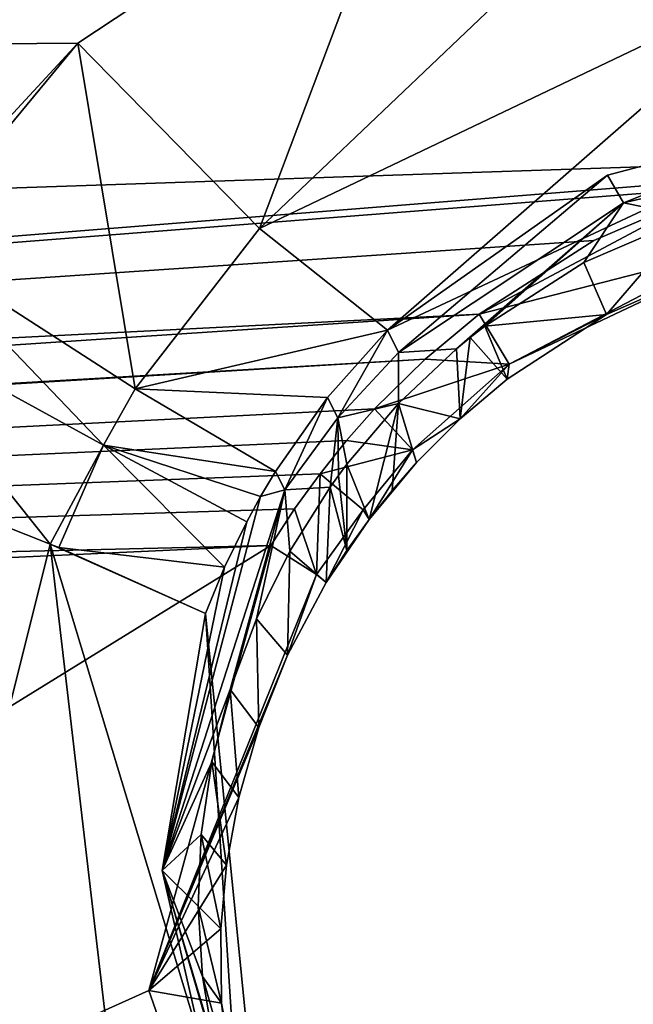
# Model space of a CAD drawing. Header units: millimetres. Extents: x -147 to 294, y -82 to 275.
# Tile 587 of 609: x 277.7 to 279.53, y 237.27 to 240.21. Entities that reach past the tile are written whole.
import ezdxf

# ---------------------------------------------------------------- set-up
doc = ezdxf.new("R2010")
doc.units = ezdxf.units.MM
doc.header["$LTSCALE"] = 67.506716
for name, color, linetype in [('1593', 7, 'CONTINUOUS'), ('1655', 7, 'CONTINUOUS'), ('1696', 7, 'CONTINUOUS'), ('1697', 7, 'CONTINUOUS'), ('1698', 7, 'CONTINUOUS'), ('1699', 7, 'CONTINUOUS'), ('1762', 7, 'CONTINUOUS'), ('2101', 7, 'CONTINUOUS'), ('2151', 7, 'CONTINUOUS'), ('2152', 7, 'CONTINUOUS'), ('2153', 7, 'CONTINUOUS'), ('2154', 7, 'CONTINUOUS'), ('2172', 7, 'CONTINUOUS'), ('2620', 7, 'CONTINUOUS'), ('2621', 7, 'CONTINUOUS'), ('2622', 7, 'CONTINUOUS'), ('2623', 7, 'CONTINUOUS'), ('2624', 7, 'CONTINUOUS'), ('2630', 7, 'CONTINUOUS'), ('2633', 7, 'CONTINUOUS'), ('2634', 7, 'CONTINUOUS'), ('2635', 7, 'CONTINUOUS'), ('2636', 7, 'CONTINUOUS'), ('2637', 7, 'CONTINUOUS'), ('2639', 7, 'CONTINUOUS'), ('2751', 7, 'CONTINUOUS'), ('556', 7, 'CONTINUOUS'), ('601', 7, 'CONTINUOUS'), ('871', 7, 'CONTINUOUS')]:
    doc.layers.add(name, color=color, linetype=linetype)

msp = doc.modelspace()

# ---------------------------------------------------------------- linework, layer by layer
at = {"layer": '1593', "linetype": 'CONTINUOUS'}
for points in [[(277.1075, 253.2926, -14.3489), (285.0375, 239.8861, -18.3281), (277.8185, 248.9443, -14.929), (277.1075, 253.2926, -14.3489)], [(277.8185, 248.9443, -14.929), (285.0375, 239.8861, -18.3281), (278.3748, 247.4806, -15.2375), (277.8185, 248.9443, -14.929)], [(278.3748, 247.4806, -15.2375), (285.0375, 239.8861, -18.3281), (278.0823, 245.7624, -15.3513), (278.3748, 247.4806, -15.2375)], [(278.0823, 245.7624, -15.3513), (285.0375, 239.8861, -18.3281), (276.9987, 244.4414, -15.2058), (278.0823, 245.7624, -15.3513)], [(276.9987, 244.4414, -15.2058), (285.0375, 239.8861, -18.3281), (275.2689, 243.8387, -14.8013), (276.9987, 244.4414, -15.2058)], [(285.0375, 239.8861, -18.3281), (281.0337, 240.9099, -16.879), (275.2689, 243.8387, -14.8013), (285.0375, 239.8861, -18.3281)], [(269.1548, 240.0732, -13.6671), (269.4991, 241.2506, -13.6066), (278.8751, 240.8064, -16.2388), (269.1548, 240.0732, -13.6671)], [(277.8736, 240.1438, -16.0397), (269.1548, 240.0732, -13.6671), (278.8751, 240.8064, -16.2388), (277.8736, 240.1438, -16.0397)], [(277.6084, 239.8587, -16.004), (269.1548, 240.0732, -13.6671), (277.8736, 240.1438, -16.0397), (277.6084, 239.8587, -16.004)]]:
    msp.add_3dface(points, dxfattribs=at)
at = {"layer": '1655', "linetype": 'CONTINUOUS'}
for points in [[(280.7974, 239.8164, -14.5418), (285.0705, 247.5753, -14.786), (268.4325, 239.4, -11.1844), (280.7974, 239.8164, -14.5418)], [(268.4325, 239.4, -11.1844), (285.0705, 247.5753, -14.786), (269.0731, 240.5978, -11.1936), (268.4325, 239.4, -11.1844)], [(279.7853, 239.713, -14.2499), (280.7974, 239.8164, -14.5418), (267.3161, 238.7394, -10.9953), (279.7853, 239.713, -14.2499)], [(280.7974, 239.8164, -14.5418), (268.4325, 239.4, -11.1844), (267.3161, 238.7394, -10.9953), (280.7974, 239.8164, -14.5418)], [(279.4162, 239.5547, -14.1629), (279.7853, 239.713, -14.2499), (267.3161, 238.7394, -10.9953), (279.4162, 239.5547, -14.1629)], [(279.0736, 239.335, -14.0938), (279.4162, 239.5547, -14.1629), (267.3161, 238.7394, -10.9953), (279.0736, 239.335, -14.0938)], [(278.9117, 239.2002, -14.066), (279.0736, 239.335, -14.0938), (262.7144, 238.2532, -9.9872), (278.9117, 239.2002, -14.066)], [(262.7144, 238.2532, -9.9872), (279.0736, 239.335, -14.0938), (267.3161, 238.7394, -10.9953), (262.7144, 238.2532, -9.9872)], [(263.9991, 238.3029, -10.2698), (278.9117, 239.2002, -14.066), (262.7144, 238.2532, -9.9872), (263.9991, 238.3029, -10.2698)], [(278.7608, 239.0515, -14.0437), (278.9117, 239.2002, -14.066), (263.9991, 238.3029, -10.2698), (278.7608, 239.0515, -14.0437)]]:
    msp.add_3dface(points, dxfattribs=at)
at = {"layer": '1696', "linetype": 'CONTINUOUS'}
for points in [[(278.7608, 239.0515, -14.0437), (263.9991, 238.3029, -10.2698), (278.677, 238.9568, -14.0333), (278.7608, 239.0515, -14.0437)], [(278.677, 238.9568, -14.0333), (263.9991, 238.3029, -10.2698), (278.5978, 238.8579, -14.0251), (278.677, 238.9568, -14.0333)], [(278.5978, 238.8579, -14.0251), (263.9991, 238.3029, -10.2698), (278.5217, 238.7526, -14.0188), (278.5978, 238.8579, -14.0251)], [(278.5217, 238.7526, -14.0188), (263.9991, 238.3029, -10.2698), (278.4509, 238.6435, -14.0146), (278.5217, 238.7526, -14.0188)], [(278.4509, 238.6435, -14.0146), (263.9991, 238.3029, -10.2698), (263.6109, 237.9574, -10.2246), (278.4509, 238.6435, -14.0146)]]:
    msp.add_3dface(points, dxfattribs=at)
at = {"layer": '1697', "linetype": 'CONTINUOUS'}
for points in [[(278.7608, 239.0515, -14.0437), (278.677, 238.9568, -14.0333), (278.8744, 238.929, -14.1764), (278.7608, 239.0515, -14.0437)], [(278.677, 238.9568, -14.0333), (278.5978, 238.8579, -14.0251), (278.8744, 238.929, -14.1764), (278.677, 238.9568, -14.0333)], [(278.8744, 238.929, -14.1764), (278.5978, 238.8579, -14.0251), (278.7264, 238.7499, -14.1634), (278.8744, 238.929, -14.1764)], [(278.7443, 238.7213, -14.3714), (278.8744, 238.929, -14.1764), (278.7264, 238.7499, -14.1634), (278.7443, 238.7213, -14.3714)], [(278.886, 238.891, -14.3934), (278.8744, 238.929, -14.1764), (278.7443, 238.7213, -14.3714), (278.886, 238.891, -14.3934)], [(278.8131, 238.8078, -14.3814), (278.886, 238.891, -14.3934), (278.7443, 238.7213, -14.3714), (278.8131, 238.8078, -14.3814)]]:
    msp.add_3dface(points, dxfattribs=at)
at = {"layer": '1698', "linetype": 'CONTINUOUS'}
for points in [[(279.0736, 239.335, -14.0938), (278.9117, 239.2002, -14.066), (279.1634, 239.1849, -14.23), (279.0736, 239.335, -14.0938)], [(278.9117, 239.2002, -14.066), (278.7608, 239.0515, -14.0437), (279.1634, 239.1849, -14.23), (278.9117, 239.2002, -14.066)], [(278.7608, 239.0515, -14.0437), (278.8744, 238.929, -14.1764), (279.1634, 239.1849, -14.23), (278.7608, 239.0515, -14.0437)], [(279.1634, 239.1849, -14.23), (278.8744, 238.929, -14.1764), (279.0172, 239.0218, -14.4178), (279.1634, 239.1849, -14.23)], [(279.1577, 239.1404, -14.4471), (279.1634, 239.1849, -14.23), (279.0172, 239.0218, -14.4178), (279.1577, 239.1404, -14.4471)], [(278.8744, 238.929, -14.1764), (278.886, 238.891, -14.3934), (279.0172, 239.0218, -14.4178), (278.8744, 238.929, -14.1764)]]:
    msp.add_3dface(points, dxfattribs=at)
at = {"layer": '1699', "linetype": 'CONTINUOUS'}
for points in [[(279.7853, 239.713, -14.2499), (279.4162, 239.5547, -14.1629), (279.0736, 239.335, -14.0938), (279.7853, 239.713, -14.2499)], [(279.7853, 239.713, -14.2499), (279.0736, 239.335, -14.0938), (279.8149, 239.5251, -14.3815), (279.7853, 239.713, -14.2499)], [(279.0736, 239.335, -14.0938), (279.1634, 239.1849, -14.23), (279.8149, 239.5251, -14.3815), (279.0736, 239.335, -14.0938)], [(279.8149, 239.5251, -14.3815), (279.1634, 239.1849, -14.23), (279.7761, 239.4746, -14.6037), (279.8149, 239.5251, -14.3815)], [(279.7761, 239.4746, -14.6037), (279.1634, 239.1849, -14.23), (279.4546, 239.3338, -14.5174), (279.7761, 239.4746, -14.6037)], [(279.1634, 239.1849, -14.23), (279.1577, 239.1404, -14.4471), (279.4546, 239.3338, -14.5174), (279.1634, 239.1849, -14.23)]]:
    msp.add_3dface(points, dxfattribs=at)
at = {"layer": '1762', "linetype": 'CONTINUOUS'}
msp.add_3dface([(278.7523, 254.0848, -14.0189), (279.9129, 254.9259, -13.9412), (286.9603, 239.5026, -18.3492), (278.7523, 254.0848, -14.0189)], dxfattribs=at)
at = {"layer": '2101', "linetype": 'CONTINUOUS'}
msp.add_3dface([(285.0375, 239.8861, -18.3281), (277.1075, 253.2926, -14.3489), (284.7412, 240.8709, -18.7433), (285.0375, 239.8861, -18.3281)], dxfattribs=at)
at = {"layer": '2151', "linetype": 'CONTINUOUS'}
for points in [[(278.8751, 240.8064, -16.2388), (279.9562, 241.0558, -16.5271), (278.4165, 239.5903, -15.9623), (278.8751, 240.8064, -16.2388)], [(279.9562, 241.0558, -16.5271), (280.0298, 240.3614, -16.3846), (278.4165, 239.5903, -15.9623), (279.9562, 241.0558, -16.5271)], [(277.8736, 240.1438, -16.0397), (278.8751, 240.8064, -16.2388), (278.4165, 239.5903, -15.9623), (277.8736, 240.1438, -16.0397)], [(278.4165, 239.5903, -15.9623), (280.0298, 240.3614, -16.3846), (278.7998, 239.2872, -15.3554), (278.4165, 239.5903, -15.9623)], [(280.0298, 240.3614, -16.3846), (280.2119, 239.9482, -15.8332), (278.7998, 239.2872, -15.3554), (280.0298, 240.3614, -16.3846)], [(278.7998, 239.2872, -15.3554), (280.2119, 239.9482, -15.8332), (279.4568, 239.7495, -15.5593), (278.7998, 239.2872, -15.3554)]]:
    msp.add_3dface(points, dxfattribs=at)
at = {"layer": '2152', "linetype": 'CONTINUOUS'}
for points in [[(277.3759, 239.5431, -15.9829), (277.6084, 239.8587, -16.004), (277.8736, 240.1438, -16.0397), (277.3759, 239.5431, -15.9829)], [(277.3759, 239.5431, -15.9829), (277.8736, 240.1438, -16.0397), (278.0452, 239.1114, -15.9077), (277.3759, 239.5431, -15.9829)], [(277.8736, 240.1438, -16.0397), (278.4165, 239.5903, -15.9623), (278.0452, 239.1114, -15.9077), (277.8736, 240.1438, -16.0397)], [(278.4165, 239.5903, -15.9623), (278.7998, 239.2872, -15.3554), (278.0452, 239.1114, -15.9077), (278.4165, 239.5903, -15.9623)], [(278.0452, 239.1114, -15.9077), (278.7998, 239.2872, -15.3554), (278.6206, 239.0854, -15.3085), (278.0452, 239.1114, -15.9077)], [(278.4648, 238.8644, -15.273), (278.0452, 239.1114, -15.9077), (278.6206, 239.0854, -15.3085), (278.4648, 238.8644, -15.273)]]:
    msp.add_3dface(points, dxfattribs=at)
at = {"layer": '2153', "linetype": 'CONTINUOUS'}
for points in [[(277.2472, 239.3286, -15.9775), (277.3759, 239.5431, -15.9829), (277.9509, 238.9429, -15.9005), (277.2472, 239.3286, -15.9775)], [(277.3759, 239.5431, -15.9829), (278.0452, 239.1114, -15.9077), (277.9509, 238.9429, -15.9005), (277.3759, 239.5431, -15.9829)], [(278.0452, 239.1114, -15.9077), (278.4648, 238.8644, -15.273), (277.9509, 238.9429, -15.9005), (278.0452, 239.1114, -15.9077)], [(277.9509, 238.9429, -15.9005), (278.4648, 238.8644, -15.273), (278.4204, 238.7902, -15.2642), (277.9509, 238.9429, -15.9005)], [(278.3786, 238.7144, -15.2566), (277.9509, 238.9429, -15.9005), (278.4204, 238.7902, -15.2642), (278.3786, 238.7144, -15.2566)]]:
    msp.add_3dface(points, dxfattribs=at)
at = {"layer": '2154', "linetype": 'CONTINUOUS'}
for points in [[(277.0625, 238.9364, -15.9834), (277.2472, 239.3286, -15.9775), (277.7916, 238.6478, -15.9157), (277.0625, 238.9364, -15.9834)], [(277.2472, 239.3286, -15.9775), (277.9509, 238.9429, -15.9005), (277.7916, 238.6478, -15.9157), (277.2472, 239.3286, -15.9775)], [(277.7916, 238.6478, -15.9157), (277.9509, 238.9429, -15.9005), (277.8171, 238.6372, -15.9004), (277.7916, 238.6478, -15.9157)], [(277.8171, 238.6372, -15.9004), (277.9509, 238.9429, -15.9005), (278.3125, 238.579, -15.2467), (277.8171, 238.6372, -15.9004)], [(277.9509, 238.9429, -15.9005), (278.3786, 238.7144, -15.2566), (278.3125, 238.579, -15.2467), (277.9509, 238.9429, -15.9005)], [(278.2551, 238.4402, -15.2407), (277.8171, 238.6372, -15.9004), (278.3125, 238.579, -15.2467), (278.2551, 238.4402, -15.2407)]]:
    msp.add_3dface(points, dxfattribs=at)
at = {"layer": '2172', "linetype": 'CONTINUOUS'}
for points in [[(282.0496, 229.6309, -16.6397), (288.3796, 239.1702, -17.1263), (272.8787, 229.9782, -13.7336), (282.0496, 229.6309, -16.6397)], [(272.8787, 229.9782, -13.7336), (288.3796, 239.1702, -17.1263), (273.9144, 230.7205, -13.9116), (272.8787, 229.9782, -13.7336)], [(273.9144, 230.7205, -13.9116), (288.3796, 239.1702, -17.1263), (274.4493, 231.8836, -13.8807), (273.9144, 230.7205, -13.9116)], [(288.3796, 239.1702, -17.1263), (280.9727, 235.289, -15.3227), (274.4493, 231.8836, -13.8807), (288.3796, 239.1702, -17.1263)], [(278.4509, 238.6435, -14.0146), (263.6109, 237.9574, -10.2246), (271.496, 234.3504, -12.6737), (278.4509, 238.6435, -14.0146)], [(278.0856, 237.3142, -14.1122), (278.4509, 238.6435, -14.0146), (271.496, 234.3504, -12.6737), (278.0856, 237.3142, -14.1122)], [(278.5519, 235.9851, -14.4585), (278.0856, 237.3142, -14.1122), (271.496, 234.3504, -12.6737), (278.5519, 235.9851, -14.4585)]]:
    msp.add_3dface(points, dxfattribs=at)
at = {"layer": '2620', "linetype": 'CONTINUOUS'}
for points in [[(278.4509, 238.6435, -14.0146), (278.0856, 237.3142, -14.1122), (278.5874, 238.5565, -14.1444), (278.4509, 238.6435, -14.0146)], [(278.5874, 238.5565, -14.1444), (278.0856, 237.3142, -14.1122), (278.5011, 238.3156, -14.3504), (278.5874, 238.5565, -14.1444)], [(278.6167, 238.5328, -14.3568), (278.5874, 238.5565, -14.1444), (278.5011, 238.3156, -14.3504), (278.6167, 238.5328, -14.3568)], [(278.5011, 238.3156, -14.3504), (278.0856, 237.3142, -14.1122), (278.4148, 238.1, -14.3534), (278.5011, 238.3156, -14.3504)], [(278.4148, 238.1, -14.3534), (278.0856, 237.3142, -14.1122), (278.3551, 237.8901, -14.3641), (278.4148, 238.1, -14.3534)], [(278.3551, 237.8901, -14.3641), (278.0856, 237.3142, -14.1122), (278.3183, 237.6885, -14.381), (278.3551, 237.8901, -14.3641)], [(278.3183, 237.6885, -14.381), (278.0856, 237.3142, -14.1122), (278.3014, 237.498, -14.4025), (278.3183, 237.6885, -14.381)], [(278.3014, 237.498, -14.4025), (278.0856, 237.3142, -14.1122), (278.3037, 237.2759, -14.4346), (278.3014, 237.498, -14.4025)], [(278.0856, 237.3142, -14.1122), (278.5519, 235.9851, -14.4585), (278.3037, 237.2759, -14.4346), (278.0856, 237.3142, -14.1122)], [(278.3037, 237.2759, -14.4346), (278.5519, 235.9851, -14.4585), (278.3273, 237.072, -14.4711), (278.3037, 237.2759, -14.4346)]]:
    msp.add_3dface(points, dxfattribs=at)
at = {"layer": '2621', "linetype": 'CONTINUOUS'}
for points in [[(278.5978, 238.8579, -14.0251), (278.5217, 238.7526, -14.0188), (278.5874, 238.5565, -14.1444), (278.5978, 238.8579, -14.0251)], [(278.7264, 238.7499, -14.1634), (278.5978, 238.8579, -14.0251), (278.5874, 238.5565, -14.1444), (278.7264, 238.7499, -14.1634)], [(278.5217, 238.7526, -14.0188), (278.4509, 238.6435, -14.0146), (278.5874, 238.5565, -14.1444), (278.5217, 238.7526, -14.0188)], [(278.7264, 238.7499, -14.1634), (278.5874, 238.5565, -14.1444), (278.6167, 238.5328, -14.3568), (278.7264, 238.7499, -14.1634)], [(278.7443, 238.7213, -14.3714), (278.7264, 238.7499, -14.1634), (278.6167, 238.5328, -14.3568), (278.7443, 238.7213, -14.3714)], [(278.7443, 238.7213, -14.3714), (278.6167, 238.5328, -14.3568), (278.6781, 238.6286, -14.3631), (278.7443, 238.7213, -14.3714)]]:
    msp.add_3dface(points, dxfattribs=at)
at = {"layer": '2622', "linetype": 'CONTINUOUS'}
for points in [[(278.6779, 238.8859, -15.1001), (278.6781, 238.6286, -14.3631), (278.6526, 238.8521, -15.0978), (278.6779, 238.8859, -15.1001)], [(278.7443, 238.7213, -14.3714), (278.6781, 238.6286, -14.3631), (278.6779, 238.8859, -15.1001), (278.7443, 238.7213, -14.3714)], [(278.6526, 238.8521, -15.0978), (278.6781, 238.6286, -14.3631), (278.6278, 238.8175, -15.0957), (278.6526, 238.8521, -15.0978)], [(278.6278, 238.8175, -15.0957), (278.6167, 238.5328, -14.3568), (278.5075, 238.6261, -15.0895), (278.6278, 238.8175, -15.0957)], [(278.6781, 238.6286, -14.3631), (278.6167, 238.5328, -14.3568), (278.6278, 238.8175, -15.0957), (278.6781, 238.6286, -14.3631)], [(278.5075, 238.6261, -15.0895), (278.5011, 238.3156, -14.3504), (278.4077, 238.4238, -15.0914), (278.5075, 238.6261, -15.0895)], [(278.6167, 238.5328, -14.3568), (278.5011, 238.3156, -14.3504), (278.5075, 238.6261, -15.0895), (278.6167, 238.5328, -14.3568)], [(278.4077, 238.4238, -15.0914), (278.4148, 238.1, -14.3534), (278.3297, 238.2127, -15.1012), (278.4077, 238.4238, -15.0914)], [(278.5011, 238.3156, -14.3504), (278.4148, 238.1, -14.3534), (278.4077, 238.4238, -15.0914), (278.5011, 238.3156, -14.3504)], [(278.3297, 238.2127, -15.1012), (278.3551, 237.8901, -14.3641), (278.2748, 237.9969, -15.1185), (278.3297, 238.2127, -15.1012)], [(278.4148, 238.1, -14.3534), (278.3551, 237.8901, -14.3641), (278.3297, 238.2127, -15.1012), (278.4148, 238.1, -14.3534)], [(278.2748, 237.9969, -15.1185), (278.3183, 237.6885, -14.381), (278.2429, 237.78, -15.1426), (278.2748, 237.9969, -15.1185)], [(278.3551, 237.8901, -14.3641), (278.3183, 237.6885, -14.381), (278.2748, 237.9969, -15.1185), (278.3551, 237.8901, -14.3641)], [(278.2429, 237.78, -15.1426), (278.3014, 237.498, -14.4025), (278.2337, 237.5656, -15.1731), (278.2429, 237.78, -15.1426)], [(278.3183, 237.6885, -14.381), (278.3014, 237.498, -14.4025), (278.2429, 237.78, -15.1426), (278.3183, 237.6885, -14.381)], [(278.3014, 237.498, -14.4025), (278.3037, 237.2759, -14.4346), (278.2337, 237.5656, -15.1731), (278.3014, 237.498, -14.4025)], [(278.2337, 237.5656, -15.1731), (278.3037, 237.2759, -14.4346), (278.2467, 237.3553, -15.2095), (278.2337, 237.5656, -15.1731)], [(278.3037, 237.2759, -14.4346), (278.3273, 237.072, -14.4711), (278.2467, 237.3553, -15.2095), (278.3037, 237.2759, -14.4346)], [(278.2467, 237.3553, -15.2095), (278.3273, 237.072, -14.4711), (278.2811, 237.1507, -15.2514), (278.2467, 237.3553, -15.2095)]]:
    msp.add_3dface(points, dxfattribs=at)
at = {"layer": '2623', "linetype": 'CONTINUOUS'}
for points in [[(279.0902, 239.2989, -15.1595), (279.1577, 239.1404, -14.4471), (279.0472, 239.2652, -15.1518), (279.0902, 239.2989, -15.1595)], [(279.0472, 239.2652, -15.1518), (279.0172, 239.0218, -14.4178), (279.0055, 239.2308, -15.1447), (279.0472, 239.2652, -15.1518)], [(279.1577, 239.1404, -14.4471), (279.0172, 239.0218, -14.4178), (279.0472, 239.2652, -15.1518), (279.1577, 239.1404, -14.4471)], [(279.0055, 239.2308, -15.1447), (279.0172, 239.0218, -14.4178), (278.8327, 239.0675, -15.1183), (279.0055, 239.2308, -15.1447)], [(278.7443, 238.7213, -14.3714), (278.6779, 238.8859, -15.1001), (278.8327, 239.0675, -15.1183), (278.7443, 238.7213, -14.3714)], [(278.8131, 238.8078, -14.3814), (278.7443, 238.7213, -14.3714), (278.8327, 239.0675, -15.1183), (278.8131, 238.8078, -14.3814)], [(278.886, 238.891, -14.3934), (278.8131, 238.8078, -14.3814), (278.8327, 239.0675, -15.1183), (278.886, 238.891, -14.3934)], [(279.0172, 239.0218, -14.4178), (278.886, 238.891, -14.3934), (278.8327, 239.0675, -15.1183), (279.0172, 239.0218, -14.4178)]]:
    msp.add_3dface(points, dxfattribs=at)
at = {"layer": '2624', "linetype": 'CONTINUOUS'}
for points in [[(279.7067, 239.6267, -15.2952), (279.4546, 239.3338, -14.5174), (279.3869, 239.4892, -15.2196), (279.7067, 239.6267, -15.2952)], [(279.7761, 239.4746, -14.6037), (279.4546, 239.3338, -14.5174), (279.7067, 239.6267, -15.2952), (279.7761, 239.4746, -14.6037)], [(279.4546, 239.3338, -14.5174), (279.0902, 239.2989, -15.1595), (279.3869, 239.4892, -15.2196), (279.4546, 239.3338, -14.5174)], [(279.4546, 239.3338, -14.5174), (279.1577, 239.1404, -14.4471), (279.0902, 239.2989, -15.1595), (279.4546, 239.3338, -14.5174)]]:
    msp.add_3dface(points, dxfattribs=at)
at = {"layer": '2630', "linetype": 'CONTINUOUS'}
for points in [[(278.4926, 238.8095, -15.0564), (278.3297, 238.2127, -15.1012), (278.1257, 237.6721, -15.1242), (278.4926, 238.8095, -15.0564)], [(278.4077, 238.4238, -15.0914), (278.3297, 238.2127, -15.1012), (278.4926, 238.8095, -15.0564), (278.4077, 238.4238, -15.0914)], [(278.5075, 238.6261, -15.0895), (278.4077, 238.4238, -15.0914), (278.4926, 238.8095, -15.0564), (278.5075, 238.6261, -15.0895)], [(278.6278, 238.8175, -15.0957), (278.5075, 238.6261, -15.0895), (278.4926, 238.8095, -15.0564), (278.6278, 238.8175, -15.0957)], [(278.3297, 238.2127, -15.1012), (278.2748, 237.9969, -15.1185), (278.1257, 237.6721, -15.1242), (278.3297, 238.2127, -15.1012)], [(278.2748, 237.9969, -15.1185), (278.2429, 237.78, -15.1426), (278.1257, 237.6721, -15.1242), (278.2748, 237.9969, -15.1185)], [(278.2429, 237.78, -15.1426), (278.2337, 237.5656, -15.1731), (278.1257, 237.6721, -15.1242), (278.2429, 237.78, -15.1426)], [(278.2337, 237.5656, -15.1731), (278.2467, 237.3553, -15.2095), (278.1257, 237.6721, -15.1242), (278.2337, 237.5656, -15.1731)], [(278.2467, 237.3553, -15.2095), (278.2811, 237.1507, -15.2514), (278.1257, 237.6721, -15.1242), (278.2467, 237.3553, -15.2095)], [(278.2811, 237.1507, -15.2514), (278.3358, 236.9539, -15.2984), (278.1257, 237.6721, -15.1242), (278.2811, 237.1507, -15.2514)], [(278.1257, 237.6721, -15.1242), (278.3358, 236.9539, -15.2984), (278.3755, 236.5833, -15.3681), (278.1257, 237.6721, -15.1242)]]:
    msp.add_3dface(points, dxfattribs=at)
at = {"layer": '2633', "linetype": 'CONTINUOUS'}
for points in [[(277.1982, 236.2779, -16.433), (277.0625, 238.9364, -15.9834), (277.7916, 238.6478, -15.9157), (277.1982, 236.2779, -16.433)], [(277.1982, 236.2779, -16.433), (277.7916, 238.6478, -15.9157), (278.0495, 236.4394, -16.2899), (277.1982, 236.2779, -16.433)], [(277.7916, 238.6478, -15.9157), (277.8171, 238.6372, -15.9004), (278.2551, 238.4402, -15.2407), (277.7916, 238.6478, -15.9157)], [(277.7916, 238.6478, -15.9157), (278.2551, 238.4402, -15.2407), (278.4528, 236.4576, -15.5458), (277.7916, 238.6478, -15.9157)], [(278.0495, 236.4394, -16.2899), (277.7916, 238.6478, -15.9157), (278.4528, 236.4576, -15.5458), (278.0495, 236.4394, -16.2899)]]:
    msp.add_3dface(points, dxfattribs=at)
at = {"layer": '2634', "linetype": 'CONTINUOUS'}
for points in [[(278.4204, 238.7902, -15.2642), (278.4648, 238.8644, -15.273), (278.4926, 238.8095, -15.0564), (278.4204, 238.7902, -15.2642)], [(278.4204, 238.7902, -15.2642), (278.4926, 238.8095, -15.0564), (278.1257, 237.6721, -15.1242), (278.4204, 238.7902, -15.2642)], [(278.3786, 238.7144, -15.2566), (278.4204, 238.7902, -15.2642), (278.1257, 237.6721, -15.1242), (278.3786, 238.7144, -15.2566)], [(278.3125, 238.579, -15.2467), (278.3786, 238.7144, -15.2566), (278.1257, 237.6721, -15.1242), (278.3125, 238.579, -15.2467)], [(278.2551, 238.4402, -15.2407), (278.3125, 238.579, -15.2467), (278.1257, 237.6721, -15.1242), (278.2551, 238.4402, -15.2407)], [(278.2551, 238.4402, -15.2407), (278.1257, 237.6721, -15.1242), (278.3755, 236.5833, -15.3681), (278.2551, 238.4402, -15.2407)], [(278.2551, 238.4402, -15.2407), (278.3755, 236.5833, -15.3681), (278.4528, 236.4576, -15.5458), (278.2551, 238.4402, -15.2407)]]:
    msp.add_3dface(points, dxfattribs=at)
at = {"layer": '2635', "linetype": 'CONTINUOUS'}
for points in [[(278.6206, 239.0854, -15.3085), (278.7998, 239.2872, -15.3554), (278.6507, 239.0246, -15.0703), (278.6206, 239.0854, -15.3085)], [(278.6507, 239.0246, -15.0703), (278.7998, 239.2872, -15.3554), (278.832, 239.2196, -15.0944), (278.6507, 239.0246, -15.0703)], [(278.4648, 238.8644, -15.273), (278.6206, 239.0854, -15.3085), (278.4926, 238.8095, -15.0564), (278.4648, 238.8644, -15.273)], [(278.4926, 238.8095, -15.0564), (278.6206, 239.0854, -15.3085), (278.6507, 239.0246, -15.0703), (278.4926, 238.8095, -15.0564)]]:
    msp.add_3dface(points, dxfattribs=at)
at = {"layer": '2636', "linetype": 'CONTINUOUS'}
for points in [[(278.8327, 239.0675, -15.1183), (278.6507, 239.0246, -15.0703), (278.832, 239.2196, -15.0944), (278.8327, 239.0675, -15.1183)], [(279.0055, 239.2308, -15.1447), (278.8327, 239.0675, -15.1183), (278.832, 239.2196, -15.0944), (279.0055, 239.2308, -15.1447)], [(278.8327, 239.0675, -15.1183), (278.6779, 238.8859, -15.1001), (278.6507, 239.0246, -15.0703), (278.8327, 239.0675, -15.1183)], [(278.6278, 238.8175, -15.0957), (278.4926, 238.8095, -15.0564), (278.6507, 239.0246, -15.0703), (278.6278, 238.8175, -15.0957)], [(278.6526, 238.8521, -15.0978), (278.6278, 238.8175, -15.0957), (278.6507, 239.0246, -15.0703), (278.6526, 238.8521, -15.0978)], [(278.6779, 238.8859, -15.1001), (278.6526, 238.8521, -15.0978), (278.6507, 239.0246, -15.0703), (278.6779, 238.8859, -15.1001)]]:
    msp.add_3dface(points, dxfattribs=at)
at = {"layer": '2637', "linetype": 'CONTINUOUS'}
for points in [[(280.2545, 239.8407, -15.4289), (279.7067, 239.6267, -15.2952), (279.5053, 239.6669, -15.2281), (280.2545, 239.8407, -15.4289)], [(279.0055, 239.2308, -15.1447), (278.832, 239.2196, -15.0944), (279.5053, 239.6669, -15.2281), (279.0055, 239.2308, -15.1447)], [(279.0472, 239.2652, -15.1518), (279.0055, 239.2308, -15.1447), (279.5053, 239.6669, -15.2281), (279.0472, 239.2652, -15.1518)], [(279.0902, 239.2989, -15.1595), (279.0472, 239.2652, -15.1518), (279.5053, 239.6669, -15.2281), (279.0902, 239.2989, -15.1595)], [(279.3869, 239.4892, -15.2196), (279.0902, 239.2989, -15.1595), (279.5053, 239.6669, -15.2281), (279.3869, 239.4892, -15.2196)], [(279.7067, 239.6267, -15.2952), (279.3869, 239.4892, -15.2196), (279.5053, 239.6669, -15.2281), (279.7067, 239.6267, -15.2952)]]:
    msp.add_3dface(points, dxfattribs=at)
at = {"layer": '2639', "linetype": 'CONTINUOUS'}
for points in [[(279.4568, 239.7495, -15.5593), (280.2119, 239.9482, -15.8332), (279.5053, 239.6669, -15.2281), (279.4568, 239.7495, -15.5593)], [(280.2119, 239.9482, -15.8332), (280.2545, 239.8407, -15.4289), (279.5053, 239.6669, -15.2281), (280.2119, 239.9482, -15.8332)], [(278.7998, 239.2872, -15.3554), (279.4568, 239.7495, -15.5593), (278.832, 239.2196, -15.0944), (278.7998, 239.2872, -15.3554)], [(278.832, 239.2196, -15.0944), (279.4568, 239.7495, -15.5593), (279.5053, 239.6669, -15.2281), (278.832, 239.2196, -15.0944)]]:
    msp.add_3dface(points, dxfattribs=at)
at = {"layer": '2751', "linetype": 'CONTINUOUS'}
for points in [[(278.7523, 254.0848, -14.0189), (286.9603, 239.5026, -18.3492), (278.1151, 255.4049, -19.7248), (278.7523, 254.0848, -14.0189)], [(286.9603, 239.5026, -18.3492), (286.3102, 240.8451, -24.0486), (278.1151, 255.4049, -19.7248), (286.9603, 239.5026, -18.3492)]]:
    msp.add_3dface(points, dxfattribs=at)
at = {"layer": '556', "linetype": 'CONTINUOUS'}
for points in [[(275.5593, 240.2651, -36.1212), (289.5876, 244.1441, -33.9631), (262.8979, 217.597, -42.8457), (275.5593, 240.2651, -36.1212)], [(289.5876, 244.1441, -33.9631), (292.0149, 230.39, -37.5033), (262.8979, 217.597, -42.8457), (289.5876, 244.1441, -33.9631)]]:
    msp.add_3dface(points, dxfattribs=at)
at = {"layer": '601', "linetype": 'CONTINUOUS'}
msp.add_3dface([(288.8419, 231.8653, -35.2357), (283.0054, 245.2604, -31.242), (277.3847, 252.8882, -29.0322), (288.8419, 231.8653, -35.2357)], dxfattribs=at)
at = {"layer": '871', "linetype": 'CONTINUOUS'}
msp.add_3dface([(288.8419, 231.8653, -35.2357), (277.3847, 252.8882, -29.0322), (258.5558, 231.2743, -37.6522), (288.8419, 231.8653, -35.2357)], dxfattribs=at)

doc.saveas('drawing.dxf')
